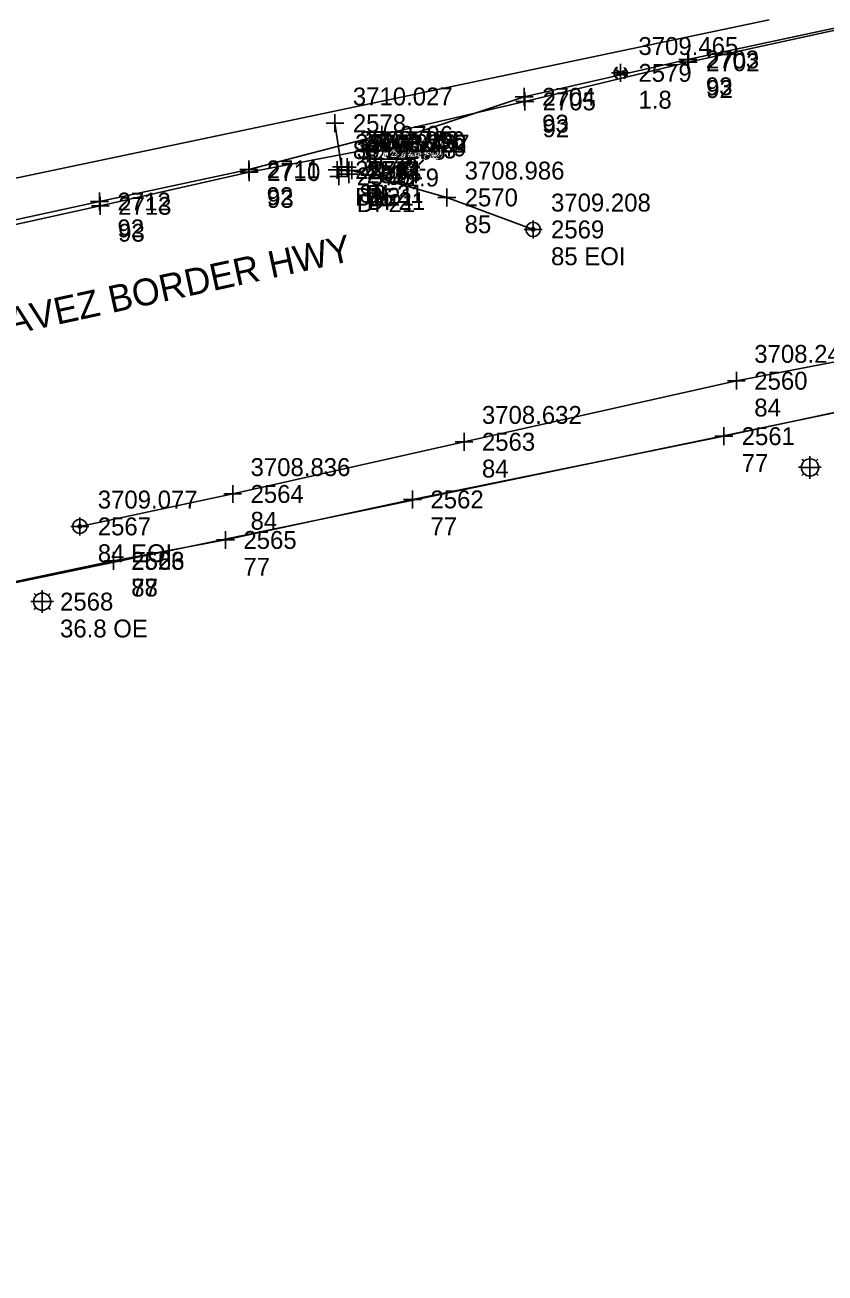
# Model space of a CAD drawing. Extents: x 352921 to 392463, y 10654752 to 10749237.
# Drawn here: x 387142.9 to 387366.4, y 10655269.6 to 10655618.5 of the extents above; entities that cross this region are included whole.
import ezdxf

# ---------------------------------------------------------------- set-up
doc = ezdxf.new("R2010")
doc.units = 0
for name, color, linetype in [('LIMITS', 7, 'Continuous'), ('ROAD NAMES', 7, 'Continuous'), ('STM', 7, 'Continuous'), ('STM_#', 7, 'Continuous'), ('STM_DES', 7, 'Continuous'), ('STM_ELEV', 7, 'Continuous'), ('STM_SPOT', 7, 'Continuous'), ('TELE', 7, 'Continuous'), ('TELE_#', 7, 'Continuous'), ('TELE_DES', 7, 'Continuous'), ('TELE_SPOT', 7, 'Continuous'), ('UE', 7, 'Continuous'), ('UE_#', 7, 'Continuous'), ('UE_DES', 7, 'Continuous'), ('UE_SPOT', 7, 'Continuous'), ('UNK', 7, 'Continuous'), ('W_#', 7, 'Continuous'), ('W_DES', 7, 'Continuous'), ('W_ELEV', 7, 'Continuous'), ('W_SPOT', 7, 'Continuous'), ('WATER', 7, 'Continuous')]:
    doc.layers.add(name, color=color, linetype=linetype)

msp = doc.modelspace()

# ---------------------------------------------------------------- linework, layer by layer
at = {"layer": 'LIMITS'}
msp.add_line((386978.13, 10655428.99), (387795.98, 10655598.7), dxfattribs=at)
msp.add_lwpolyline([(385738.81, 10655269.61), (386184.57, 10655359.73), (386313.58, 10655385.82), (386271.66, 10655597.83), (386339.27, 10655611.64), (386381.66, 10655400.47), (386518.73, 10655429.13), (386515.87, 10655442.84), (386635.08, 10655466.72), (386593.71, 10655673.19), (386659.38, 10655686.52), (386698.65, 10655479.73), (386702.85, 10655475.39), (386843.47, 10655505.59), (386841.94, 10655512.97), (386959.37, 10655537.65), (387350.82, 10655619.91)], dxfattribs=at)
at = {"layer": 'STM'}
msp.add_line((387231.31, 10655578.78), (387229.5, 10655590.98), dxfattribs=at)
for points in [[(387158.23, 10655478.3), (387200.92, 10655487.37), (387265.56, 10655501.96), (387341.65, 10655519.02), (387418.53, 10655533.83), (387493.46, 10655551.41), (387534.56, 10655560.5), (387576.48, 10655568.76), (387650, 10655583.7), (387731.43, 10655599.22), (387783.97, 10655608.94), (387787.32, 10655609.29), (387794.4, 10655609.77), (387854.93, 10655618.16)], [(387233.41, 10655577.79), (387234.24, 10655577.82), (387260.73, 10655570.25), (387284.86, 10655561.31)]]:
    msp.add_lwpolyline(points, dxfattribs=at)
for centre, radius in [((387284.86, 10655561.31), 2), ((387284.86, 10655561.31), 0.5), ((387158.23, 10655478.3), 2), ((387158.23, 10655478.3), 0.5)]:
    msp.add_circle(centre, radius, dxfattribs=at)
at = {"layer": 'STM_SPOT'}
for p, q in [((387232, 10655590.98), (387227, 10655590.98)), ((387229.5, 10655593.48), (387229.5, 10655588.48)), ((387230.14, 10655580.43), (387230.14, 10655575.43)), ((387231.31, 10655581.28), (387231.31, 10655576.28)), ((387232.89, 10655581.22), (387232.89, 10655576.22)), ((387232.64, 10655577.93), (387227.64, 10655577.93)), ((387233.81, 10655578.78), (387228.81, 10655578.78)), ((387235.39, 10655578.72), (387230.39, 10655578.72)), ((387230.57, 10655578.64), (387230.57, 10655573.64)), ((387235.91, 10655577.79), (387230.91, 10655577.79)), ((387236.74, 10655577.82), (387231.74, 10655577.82)), ((387233.35, 10655579.22), (387233.35, 10655574.22)), ((387233.41, 10655580.29), (387233.41, 10655575.29)), ((387234.24, 10655580.32), (387234.24, 10655575.32)), ((387233.07, 10655576.14), (387228.07, 10655576.14)), ((387235.85, 10655576.72), (387230.85, 10655576.72)), ((387263.23, 10655570.25), (387258.23, 10655570.25)), ((387260.73, 10655572.75), (387260.73, 10655567.75)), ((387284.86, 10655563.81), (387284.86, 10655558.81)), ((387287.36, 10655561.31), (387282.36, 10655561.31)), ((387341.65, 10655521.52), (387341.65, 10655516.52)), ((387344.15, 10655519.02), (387339.15, 10655519.02)), ((387265.56, 10655504.46), (387265.56, 10655499.46)), ((387268.06, 10655501.96), (387263.06, 10655501.96)), ((387200.92, 10655489.87), (387200.92, 10655484.87)), ((387203.42, 10655487.37), (387198.42, 10655487.37)), ((387158.23, 10655480.8), (387158.23, 10655475.8)), ((387160.73, 10655478.3), (387155.73, 10655478.3))]:
    msp.add_line(p, q, dxfattribs=at)
at = {"layer": 'TELE'}
for points in [[(386889.25, 10655508.95), (386922.55, 10655516.9), (386947.69, 10655523.9), (386971.99, 10655528.87), (386998.76, 10655533.7), (387027.18, 10655540.11), (387052.49, 10655548.61), (387082.65, 10655556.32), (387107.34, 10655560.54), (387121.33, 10655559.87), (387163.73, 10655569.1), (387205.42, 10655578.1), (387242.63, 10655587.73), (387282.52, 10655597.09), (387328.23, 10655608.04), (387375.18, 10655618.34)], [(387167.6, 10655468.65), (387198.92, 10655474.51), (387251.18, 10655485.84), (387338.13, 10655503.53), (387423.33, 10655521.74), (387496.01, 10655536.93), (387538.78, 10655544.9), (387580.34, 10655553.67), (387652.64, 10655569.8), (387719.73, 10655582.6), (387800.49, 10655599.14), (387856.56, 10655609.79)], [(386431.07, 10655300.42), (386488.87, 10655314.25), (386514.46, 10655320.63), (386543.16, 10655326.8), (386602.04, 10655339.5), (386665.17, 10655356), (386732.22, 10655372.31), (386791.75, 10655386.45), (386858.47, 10655403.38), (386915.75, 10655416.54), (386973.8, 10655428.76), (387038.7, 10655442.65), (387082.52, 10655450.69), (387167.58, 10655468.69)]]:
    msp.add_lwpolyline(points, dxfattribs=at)
at = {"layer": 'TELE_SPOT'}
for p, q in [((387328.23, 10655610.54), (387328.23, 10655605.54)), ((387330.73, 10655608.04), (387325.73, 10655608.04)), ((387282.52, 10655599.59), (387282.52, 10655594.59)), ((387285.02, 10655597.09), (387280.02, 10655597.09)), ((387245.13, 10655587.73), (387240.13, 10655587.73)), ((387242.63, 10655590.23), (387242.63, 10655585.23)), ((387205.42, 10655580.6), (387205.42, 10655575.6)), ((387207.92, 10655578.1), (387202.92, 10655578.1)), ((387163.73, 10655571.6), (387163.73, 10655566.6)), ((387166.23, 10655569.1), (387161.23, 10655569.1)), ((387338.13, 10655506.03), (387338.13, 10655501.03)), ((387340.63, 10655503.53), (387335.63, 10655503.53)), ((387251.18, 10655488.34), (387251.18, 10655483.34)), ((387253.68, 10655485.84), (387248.68, 10655485.84)), ((387198.92, 10655477.01), (387198.92, 10655472.01)), ((387201.42, 10655474.51), (387196.42, 10655474.51)), ((387167.58, 10655471.19), (387167.58, 10655466.19)), ((387167.6, 10655471.15), (387167.6, 10655466.15)), ((387170.08, 10655468.69), (387165.08, 10655468.69)), ((387170.1, 10655468.65), (387165.1, 10655468.65))]:
    msp.add_line(p, q, dxfattribs=at)
at = {"layer": 'UE'}
for p, q in [((387238.87, 10655585.03), (387238.33, 10655585.57)), ((387240.55, 10655585.71), (387240.55, 10655586.47)), ((387242.22, 10655585.03), (387242.76, 10655585.57)), ((387237.38, 10655583.36), (387238.14, 10655583.36)), ((387238.28, 10655581.09), (387238.82, 10655581.63)), ((387240.55, 10655580.14), (387240.55, 10655580.9)), ((387242.81, 10655581.09), (387242.27, 10655581.63)), ((387242.95, 10655583.36), (387243.71, 10655583.36)), ((387360.53, 10655496.51), (387359.99, 10655497.05)), ((387362.21, 10655497.19), (387362.21, 10655497.95)), ((387363.88, 10655496.51), (387364.42, 10655497.05)), ((387359.04, 10655494.84), (387359.8, 10655494.84)), ((387364.61, 10655494.84), (387365.37, 10655494.84)), ((387359.94, 10655492.57), (387360.48, 10655493.11)), ((387362.21, 10655491.62), (387362.21, 10655492.38)), ((387364.47, 10655492.57), (387363.93, 10655493.11)), ((387146.02, 10655459), (387145.48, 10655459.54)), ((387147.69, 10655459.68), (387147.69, 10655460.44)), ((387149.36, 10655459), (387149.9, 10655459.54)), ((387144.52, 10655457.33), (387145.29, 10655457.33)), ((387145.43, 10655455.06), (387145.97, 10655455.6)), ((387147.69, 10655454.11), (387147.69, 10655454.87)), ((387149.96, 10655455.06), (387149.42, 10655455.6)), ((387150.09, 10655457.33), (387150.86, 10655457.33))]:
    msp.add_line(p, q, dxfattribs=at)
msp.add_lwpolyline([(386889.57, 10655508.05), (386923.02, 10655516.01), (386948.24, 10655521.61), (386975.08, 10655526.22), (386977.02, 10655526.95), (386979.77, 10655529.04), (386998.75, 10655532.35), (387027.34, 10655538.65), (387052.79, 10655545.89), (387083.08, 10655551.6), (387108.16, 10655557.65), (387121.58, 10655558.63), (387163.94, 10655567.89), (387205.53, 10655577.34), (387239.24, 10655583.77), (387241.26, 10655584.71), (387282.38, 10655598.37), (387328.11, 10655608.8), (387375.15, 10655618.89)], dxfattribs=at)
for centre in [(387240.55, 10655583.31), (387240.55, 10655583.31), (387362.21, 10655494.78), (387362.21, 10655494.78), (387147.69, 10655457.27), (387147.69, 10655457.27)]:
    msp.add_circle(centre, 2.4, dxfattribs=at)
at = {"layer": 'UE_SPOT'}
for p, q in [((387330.61, 10655608.8), (387325.61, 10655608.8)), ((387328.11, 10655611.3), (387328.11, 10655606.3)), ((387284.88, 10655598.37), (387279.88, 10655598.37)), ((387282.38, 10655600.87), (387282.38, 10655595.87)), ((387243.76, 10655584.71), (387238.76, 10655584.71)), ((387239.24, 10655586.27), (387239.24, 10655581.27)), ((387240.55, 10655585.81), (387240.55, 10655580.81)), ((387241.26, 10655587.21), (387241.26, 10655582.21)), ((387241.74, 10655583.77), (387236.74, 10655583.77)), ((387243.05, 10655583.31), (387238.05, 10655583.31)), ((387208.03, 10655577.34), (387203.03, 10655577.34)), ((387205.53, 10655579.84), (387205.53, 10655574.84)), ((387163.94, 10655570.39), (387163.94, 10655565.39)), ((387166.44, 10655567.89), (387161.44, 10655567.89)), ((387362.21, 10655497.28), (387362.21, 10655492.28)), ((387364.71, 10655494.78), (387359.71, 10655494.78)), ((387147.69, 10655459.77), (387147.69, 10655454.77)), ((387150.19, 10655457.27), (387145.19, 10655457.27))]:
    msp.add_line(p, q, dxfattribs=at)
at = {"layer": 'UNK'}
for p, q in [((387307.76, 10655604.3), (387309.15, 10655605.07)), ((387309.15, 10655605.07), (387307.78, 10655605.86)), ((387307.83, 10655604.18), (387309.29, 10655604.98)), ((387309.3, 10655605.15), (387307.85, 10655605.98)), ((387308.4, 10655606.53), (387308.33, 10655606.65)), ((387309.29, 10655604.98), (387310.74, 10655604.14)), ((387310.76, 10655605.95), (387309.3, 10655605.15)), ((387310.83, 10655605.82), (387309.44, 10655605.06)), ((387309.44, 10655605.06), (387310.81, 10655604.27)), ((387310.43, 10655606.54), (387310.34, 10655606.42)), ((387310.24, 10655603.64), (387310.32, 10655603.52))]:
    msp.add_line(p, q, dxfattribs=at)
for radius, start, end in [(1.86, 121.3633, 239.9103), (1.71, 152.3305, 206.3323), (1.71, 121.3633, 147.5545), (1.86, 303.5829, 52.4874), (1.71, 31.1083, 52.4874), (1.71, 332.2978, 26.3323), (1.71, 211.1083, 239.9103), (1.71, 303.5829, 327.5218)]:
    msp.add_arc((387309.3, 10655605.06), radius, start, end, dxfattribs=at)
at = {"layer": 'W_SPOT'}
for p, q in [((387311.79, 10655605.07), (387306.79, 10655605.07)), ((387309.29, 10655607.57), (387309.29, 10655602.57))]:
    msp.add_line(p, q, dxfattribs=at)
at = {"layer": 'WATER'}
for p, q in [((387307.72, 10655604.21), (387310.85, 10655605.93)), ((387307.75, 10655605.96), (387310.82, 10655604.18))]:
    msp.add_line(p, q, dxfattribs=at)
for start, end in [(121.3633, 239.9103), (303.5829, 52.4874)]:
    msp.add_arc((387309.29, 10655605.07), 1.79, start, end, dxfattribs=at)

# ---------------------------------------------------------------- texts
at = {"layer": 'ROAD NAMES'}
msp.add_text('CESAR E CHAVEZ BORDER HWY', height=7.5, rotation=12.2522, dxfattribs=at).set_placement((387078.85, 10655518.77))
at = {"layer": 'STM_#'}
for s, p in [('2578', (387234.5, 10655588.48)), ('2576', (387235.14, 10655575.43)), ('2577', (387236.31, 10655576.28)), ('2573', (387237.89, 10655576.22)), ('2572', (387238.41, 10655575.29)), ('2571', (387239.24, 10655575.32)), ('2575', (387235.57, 10655573.64)), ('2574', (387238.35, 10655574.22)), ('2570', (387265.73, 10655567.75)), ('2569', (387289.86, 10655558.81)), ('2560', (387346.65, 10655516.52)), ('2563', (387270.56, 10655499.46)), ('2564', (387205.92, 10655484.87)), ('2567', (387163.23, 10655475.8))]:
    msp.add_text(s, height=5, dxfattribs=at).set_placement(p)
at = {"layer": 'STM_DES'}
for s, p in [('86 DEP', (387234.5, 10655580.98)), ('86', (387236.31, 10655568.78)), ('DI-21', (387237.89, 10655568.72)), ('DI-21', (387235.14, 10655567.93)), ('DI-21', (387235.57, 10655566.14)), ('85', (387238.41, 10655567.79)), ('DI-21', (387238.35, 10655566.72)), ('85', (387239.24, 10655567.82)), ('85', (387265.73, 10655560.25)), ('85 EOI', (387289.86, 10655551.31)), ('84', (387346.65, 10655509.02)), ('84', (387270.56, 10655491.96)), ('84', (387205.92, 10655477.37)), ('84 EOI', (387163.23, 10655468.3))]:
    msp.add_text(s, height=5, dxfattribs=at).set_placement(p)
at = {"layer": 'STM_ELEV'}
for s, p in [('3710.027', (387234.5, 10655595.98)), ('3707.975', (387235.14, 10655582.93)), ('3708.783', (387236.31, 10655583.78)), ('3707.856', (387237.89, 10655583.72)), ('3708.322', (387238.41, 10655582.79)), ('3708.437', (387239.24, 10655582.82)), ('3708.333', (387235.57, 10655581.14)), ('3708.349', (387238.35, 10655581.72)), ('3708.986', (387265.73, 10655575.25)), ('3709.208', (387289.86, 10655566.31)), ('3708.248', (387346.65, 10655524.02)), ('3708.632', (387270.56, 10655506.96)), ('3708.836', (387205.92, 10655492.37)), ('3709.077', (387163.23, 10655483.3))]:
    msp.add_text(s, height=5, dxfattribs=at).set_placement(p)
at = {"layer": 'TELE_#'}
for s, p in [('2702', (387333.23, 10655605.54)), ('2705', (387287.52, 10655594.59)), ('2706', (387247.63, 10655585.23)), ('2711', (387210.42, 10655575.6)), ('2712', (387168.73, 10655566.6)), ('2561', (387343.13, 10655501.03)), ('2562', (387256.18, 10655483.34)), ('2565', (387203.92, 10655472.01)), ('2623', (387172.58, 10655466.19)), ('2566', (387172.6, 10655466.15))]:
    msp.add_text(s, height=5, dxfattribs=at).set_placement(p)
at = {"layer": 'TELE_DES'}
for s, p in [('92', (387333.23, 10655598.04)), ('92', (387287.52, 10655587.09)), ('92', (387247.63, 10655577.73)), ('92', (387210.42, 10655568.1)), ('92', (387168.73, 10655559.1)), ('77', (387343.13, 10655493.53)), ('77', (387256.18, 10655475.84)), ('77', (387203.92, 10655464.51)), ('88', (387172.58, 10655458.69)), ('77', (387172.6, 10655458.65))]:
    msp.add_text(s, height=5, dxfattribs=at).set_placement(p)
at = {"layer": 'UE_#'}
for s, p in [('2703', (387333.11, 10655606.3)), ('2704', (387287.38, 10655595.87)), ('2709', (387244.24, 10655581.27)), ('2708', (387245.55, 10655580.81)), ('2707', (387246.26, 10655582.21)), ('2710', (387210.53, 10655574.84)), ('2713', (387168.94, 10655565.39)), ('2568', (387152.69, 10655454.77))]:
    msp.add_text(s, height=5, dxfattribs=at).set_placement(p)
at = {"layer": 'UE_DES'}
for s, p in [('93', (387333.11, 10655598.8)), ('93', (387287.38, 10655588.37)), ('93', (387244.24, 10655573.77)), ('41.9', (387245.55, 10655573.31)), ('93', (387246.26, 10655574.71)), ('93', (387210.53, 10655567.34)), ('93', (387168.94, 10655557.89)), ('36.8 OE', (387152.69, 10655447.27))]:
    msp.add_text(s, height=5, dxfattribs=at).set_placement(p)
at = {"layer": 'W_#'}
msp.add_text('2579', height=5, dxfattribs=at).set_placement((387314.29, 10655602.57))
at = {"layer": 'W_DES'}
msp.add_text('1.8', height=5, dxfattribs=at).set_placement((387314.29, 10655595.07))
at = {"layer": 'W_ELEV'}
msp.add_text('3709.465', height=5, dxfattribs=at).set_placement((387314.29, 10655610.07))

doc.saveas('drawing.dxf')
